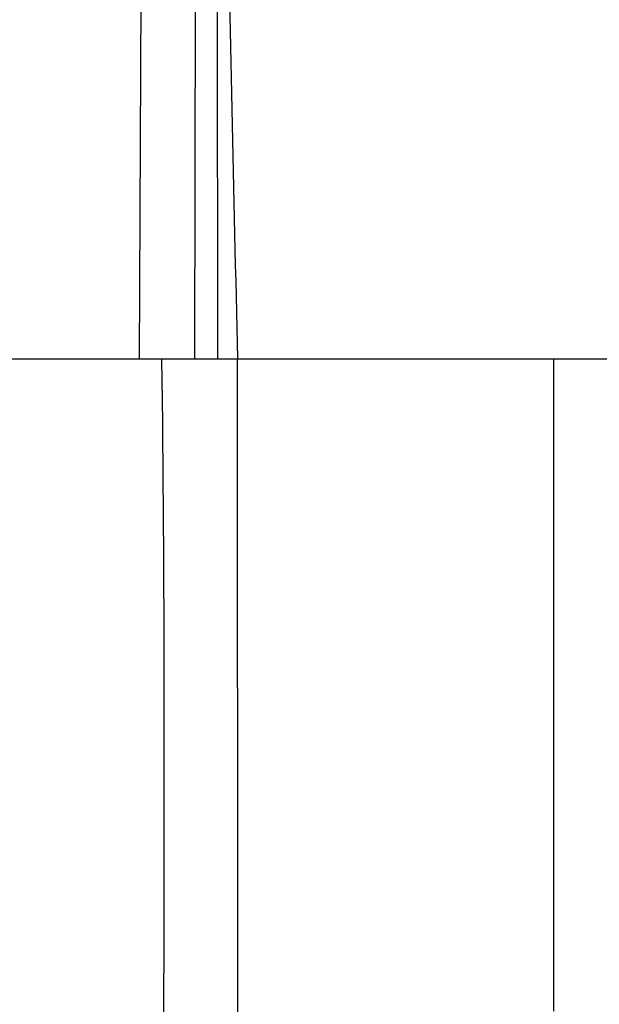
# Paper-space layout 'Sheet' of a CAD drawing. Header units: inches. Extents: x 0.2 to 10.8, y 0.2 to 8.3.
# Tile 344 of 545: x 7.387 to 7.4216, y 1.9453 to 2.0041. Entities that reach past the tile are written whole.
import ezdxf

# ---------------------------------------------------------------- set-up
doc = ezdxf.new("R2010")
doc.units = ezdxf.units.IN
doc.header["$MEASUREMENT"] = 0
doc.layers.get('0').update_dxf_attribs({"lineweight": 5})

psp = doc.layouts.new('Sheet')

# ---------------------------------------------------------------- linework, layer by layer
at = {"color": 0, "linetype": 'ByBlock', "lineweight": -3}
for p, q in [((7.398466, 2.937014), (7.394104, 1.983868)), ((7.398562, 2.936905), (7.397412, 1.983868)), ((7.398791, 1.983868), (7.398713, 2.904651)), ((7.384134, 1.983868), (7.559568, 1.983868)), ((7.399989, 1.944521), (7.399973, 1.983868)), ((7.41887, 1.944897), (7.41887, 1.983868))]:
    psp.add_line(p, q, dxfattribs=at)
psp.add_arc((14.131703, 2.141809), 6.733583, 180.836311, 181.3440359, dxfattribs=at)
psp.add_open_spline([(7.395582, 1.944069), (7.395582, 1.957323), (7.395659, 1.970578), (7.395456, 1.98383)], degree=3, dxfattribs=at)

doc.saveas('drawing.dxf')
